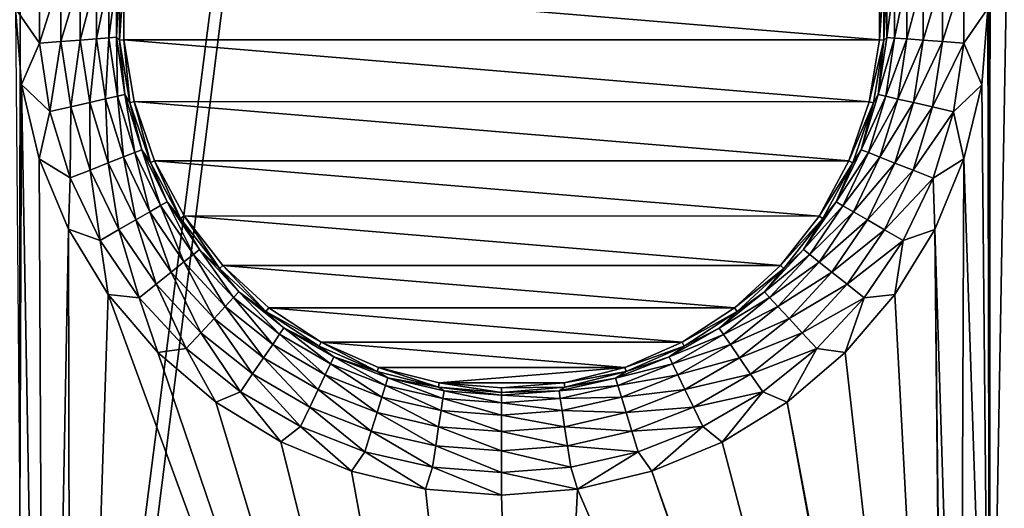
# Model space of a CAD drawing. Header units: metres. Extents: x -205 to 205, y -104 to 104.
# Tile 269 of 656: x -111 to -101, y -30 to -25. Entities that reach past the tile are written whole.
import ezdxf

# ---------------------------------------------------------------- set-up
doc = ezdxf.new("R2010")
doc.units = ezdxf.units.M
doc.layers.add('solid_01_2-CONSUMER_EHM_BOX_SW0001', color=7, linetype='CONTINUOUS')

msp = doc.modelspace()

# ---------------------------------------------------------------- linework, layer by layer
at = {"layer": 'solid_01_2-CONSUMER_EHM_BOX_SW0001'}
for points in [[(-200.010849, -74.958488), (-200.010773, 75.041512), (-0.010778, 75.04142)], [(-0.010849, -74.95858), (-200.010849, -74.958488), (-0.010778, 75.04142)], [(-100.443649, 40.640213, 63.099998), (-100.455429, -40.555729, 63.099998), (-110.711159, -40.55426, 63.099998)], [(-100.443649, 40.640213, 63.099998), (-110.711159, -40.55426, 63.099998), (-110.710999, -39.454594, 63.099998)], [(-100.443649, 40.640213, 63.099998), (-110.710999, -39.454594, 63.099998), (-110.699692, 39.542015, 63.099998)], [(-112.003082, 39.542202, 63.099998), (-110.699692, 39.542015, 63.099998), (-112.014389, -39.454407, 63.099998)], [(-110.710999, -39.454594, 63.099998), (-112.014389, -39.454407, 63.099998), (-110.699692, 39.542015, 63.099998)], [(-173.512405, -37.4473, 108.5), (-88.501671, 37.540531, 108.5), (-173.501678, 37.5527, 108.5)], [(-173.512405, -37.4473, 108.5), (-88.512413, -37.459469, 108.5), (-88.501671, 37.540531, 108.5)], [(-101.262154, 25.042171, 6), (-101.250664, -33.94685, 6), (-101.236252, 34.019035, 6)], [(-101.250664, -33.94685, 6), (-101.009949, -20.257677, 6), (-101.236252, 34.019035, 6)], [(-101.262154, 25.042171, 6), (-101.26931, -24.957829, 6), (-101.250664, -33.94685, 6)], [(-101.250664, -33.94685, 6), (-100.822754, -33.01004, 6), (-101.009949, -20.257677, 6)], [(-110.519119, -25.294178, 6.024549), (-110.51902, -24.618454, 6.024549), (-110.75193, -24.956097, 6)], [(-110.308998, -24.634224, 6.097567), (-110.51902, -24.618454, 6.024549), (-110.519119, -25.294178, 6.024549)], [(-110.308998, -24.634224, 6.097567), (-110.519119, -25.294178, 6.024549), (-110.30909, -25.278469, 6.097567)], [(-110.308998, -24.634224, 6.097567), (-110.30909, -25.278469, 6.097567), (-110.120323, -24.64839, 6.215427)], [(-110.30909, -25.278469, 6.097567), (-110.120415, -25.264357, 6.215427), (-110.120323, -24.64839, 6.215427)], [(-110.120323, -24.64839, 6.215427), (-110.120415, -25.264357, 6.215427), (-109.962372, -24.66025, 6.372272)], [(-110.120415, -25.264357, 6.215427), (-109.962463, -25.252542, 6.372272), (-109.962372, -24.66025, 6.372272)], [(-109.962372, -24.66025, 6.372272), (-109.962463, -25.252542, 6.372272), (-109.842995, -24.669214, 6.560308)], [(-109.962463, -25.252542, 6.372272), (-109.843079, -25.243612, 6.560308), (-109.842995, -24.669214, 6.560308)], [(-109.842995, -24.669214, 6.560308), (-109.843079, -25.243612, 6.560308), (-109.76812, -24.674835, 6.770193)], [(-109.843079, -25.243612, 6.560308), (-109.768196, -25.238012, 6.770193), (-109.76812, -24.674835, 6.770193)], [(-109.768196, -25.238012, 6.770193), (-109.739235, -25.265375, 6.991273), (-109.739143, -24.647459, 6.991273)], [(-109.76812, -24.674835, 6.770193), (-109.768196, -25.238012, 6.770193), (-109.739143, -24.647459, 6.991273)], [(-109.69561, -24.651382, 12), (-109.739143, -24.647459, 6.991273), (-109.739235, -25.265375, 6.991273)], [(-109.695686, -25.261631, 12), (-109.69561, -24.651382, 12), (-109.739235, -25.265375, 6.991273)], [(-102.32563, -25.262541, 12), (-109.69561, -24.651382, 12), (-109.695686, -25.261631, 12)], [(-102.325554, -24.652292, 12), (-109.69561, -24.651382, 12), (-102.32563, -25.262541, 12)], [(-102.32563, -25.262541, 12), (-102.282097, -25.266464, 6.991273), (-102.282005, -24.64855, 6.991273)], [(-102.325554, -24.652292, 12), (-102.32563, -25.262541, 12), (-102.282005, -24.64855, 6.991273)], [(-102.253044, -24.675911, 6.770193), (-102.282005, -24.64855, 6.991273), (-102.282097, -25.266464, 6.991273)], [(-102.25312, -25.239088, 6.770193), (-102.253044, -24.675911, 6.770193), (-102.282097, -25.266464, 6.991273)], [(-102.178162, -24.670311, 6.560308), (-102.253044, -24.675911, 6.770193), (-102.25312, -25.239088, 6.770193)], [(-102.178246, -25.244711, 6.560308), (-102.178162, -24.670311, 6.560308), (-102.25312, -25.239088, 6.770193)], [(-102.058777, -24.661381, 6.372272), (-102.178162, -24.670311, 6.560308), (-102.178246, -25.244711, 6.560308)], [(-102.058861, -25.253674, 6.372272), (-102.058777, -24.661381, 6.372272), (-102.178246, -25.244711, 6.560308)], [(-101.900826, -24.649567, 6.215427), (-102.058777, -24.661381, 6.372272), (-102.058861, -25.253674, 6.372272)], [(-101.900909, -25.265533, 6.215427), (-101.900826, -24.649567, 6.215427), (-102.058861, -25.253674, 6.372272)], [(-101.712143, -24.635454, 6.097567), (-101.900826, -24.649567, 6.215427), (-101.900909, -25.265533, 6.215427)], [(-101.712234, -25.279699, 6.097567), (-101.712143, -24.635454, 6.097567), (-101.900909, -25.265533, 6.215427)], [(-101.712234, -25.279699, 6.097567), (-101.502213, -25.295469, 6.024549), (-101.502121, -24.619745, 6.024549)], [(-101.712234, -25.279699, 6.097567), (-101.502121, -24.619745, 6.024549), (-101.712143, -24.635454, 6.097567)], [(-101.502121, -24.619745, 6.024549), (-101.502213, -25.295469, 6.024549), (-101.26931, -24.957829, 6)], [(-110.693687, -25.697838, 6), (-110.75193, -24.956097, 6), (-110.711334, -29.956289, 6)], [(-110.519119, -25.294178, 6.024549), (-110.75193, -24.956097, 6), (-110.693687, -25.697838, 6)], [(-101.502213, -25.295469, 6.024549), (-101.327827, -25.699549, 6), (-101.26931, -24.957829, 6)], [(-101.26931, -24.957829, 6), (-101.327827, -25.699549, 6), (-101.250664, -33.94685, 6)], [(-110.120415, -25.264357, 6.215427), (-110.028694, -25.873457, 6.215427), (-109.962463, -25.252542, 6.372272)], [(-110.028694, -25.873457, 6.215427), (-109.874268, -25.838232, 6.372272), (-109.962463, -25.252542, 6.372272)], [(-109.962463, -25.252542, 6.372272), (-109.874268, -25.838232, 6.372272), (-109.843079, -25.243612, 6.560308)], [(-109.874268, -25.838232, 6.372272), (-109.757545, -25.811609, 6.560308), (-109.843079, -25.243612, 6.560308)], [(-109.843079, -25.243612, 6.560308), (-109.757545, -25.811609, 6.560308), (-109.768196, -25.238012, 6.770193)], [(-109.768196, -25.238012, 6.770193), (-109.684341, -25.794912, 6.770193), (-109.739235, -25.265375, 6.991273)], [(-109.757545, -25.811609, 6.560308), (-109.684341, -25.794912, 6.770193), (-109.768196, -25.238012, 6.770193)], [(-102.337135, -25.795963, 6.770193), (-102.25312, -25.239088, 6.770193), (-102.282097, -25.266464, 6.991273)], [(-102.178246, -25.244711, 6.560308), (-102.25312, -25.239088, 6.770193), (-102.337135, -25.795963, 6.770193)], [(-102.263939, -25.812683, 6.560308), (-102.178246, -25.244711, 6.560308), (-102.337135, -25.795963, 6.770193)], [(-102.058861, -25.253674, 6.372272), (-102.178246, -25.244711, 6.560308), (-102.263939, -25.812683, 6.560308)], [(-102.147224, -25.839338, 6.372272), (-102.058861, -25.253674, 6.372272), (-102.263939, -25.812683, 6.560308)], [(-101.900909, -25.265533, 6.215427), (-102.058861, -25.253674, 6.372272), (-102.147224, -25.839338, 6.372272)], [(-110.418503, -25.962368, 6.024549), (-110.519119, -25.294178, 6.024549), (-110.693687, -25.697838, 6)], [(-110.30909, -25.278469, 6.097567), (-110.519119, -25.294178, 6.024549), (-110.418503, -25.962368, 6.024549)], [(-110.30909, -25.278469, 6.097567), (-110.418503, -25.962368, 6.024549), (-110.213165, -25.915533, 6.097567)], [(-110.30909, -25.278469, 6.097567), (-110.213165, -25.915533, 6.097567), (-110.120415, -25.264357, 6.215427)], [(-110.213165, -25.915533, 6.097567), (-110.028694, -25.873457, 6.215427), (-110.120415, -25.264357, 6.215427)], [(-109.695686, -25.261631, 12), (-109.739235, -25.265375, 6.991273), (-109.637619, -25.874876, 6.991273)], [(-109.684341, -25.794912, 6.770193), (-109.637619, -25.874876, 6.991273), (-109.739235, -25.265375, 6.991273)], [(-109.595192, -25.864357, 12), (-109.695686, -25.261631, 12), (-109.637619, -25.874876, 6.991273)], [(-102.426247, -25.865154, 12), (-109.695686, -25.261631, 12), (-109.595192, -25.864357, 12)], [(-102.32563, -25.262541, 12), (-109.695686, -25.261631, 12), (-102.426247, -25.865154, 12)], [(-102.32563, -25.262541, 12), (-102.426247, -25.865154, 12), (-102.282097, -25.266464, 6.991273)], [(-102.426247, -25.865154, 12), (-102.383888, -25.875937, 6.991273), (-102.282097, -25.266464, 6.991273)], [(-102.337135, -25.795963, 6.770193), (-102.282097, -25.266464, 6.991273), (-102.383888, -25.875937, 6.991273)], [(-101.992805, -25.874607, 6.215427), (-101.900909, -25.265533, 6.215427), (-102.147224, -25.839338, 6.372272)], [(-101.712234, -25.279699, 6.097567), (-101.900909, -25.265533, 6.215427), (-101.992805, -25.874607, 6.215427)], [(-101.80835, -25.916735, 6.097567), (-101.712234, -25.279699, 6.097567), (-101.992805, -25.874607, 6.215427)], [(-101.80835, -25.916735, 6.097567), (-101.502213, -25.295469, 6.024549), (-101.712234, -25.279699, 6.097567)], [(-101.80835, -25.916735, 6.097567), (-101.60302, -25.963631, 6.024549), (-101.502213, -25.295469, 6.024549)], [(-101.502213, -25.295469, 6.024549), (-101.60302, -25.963631, 6.024549), (-101.327827, -25.699549, 6)], [(-110.693687, -25.697838, 6), (-110.711334, -29.956289, 6), (-110.459534, -38.956326, 6)], [(-110.520119, -26.421335, 6), (-110.693687, -25.697838, 6), (-110.459534, -38.956326, 6)], [(-110.418503, -25.962368, 6.024549), (-110.693687, -25.697838, 6), (-110.520119, -26.421335, 6)], [(-101.60302, -25.963631, 6.024549), (-101.501656, -26.422983, 6), (-101.327827, -25.699549, 6)], [(-101.327827, -25.699549, 6), (-101.501656, -26.422983, 6), (-101.250664, -33.94685, 6)], [(-109.874268, -25.838232, 6.372272), (-109.699768, -26.404236, 6.372272), (-109.757545, -25.811609, 6.560308)], [(-109.757545, -25.811609, 6.560308), (-109.588318, -26.360514, 6.560308), (-109.684341, -25.794912, 6.770193)], [(-109.699768, -26.404236, 6.372272), (-109.588318, -26.360514, 6.560308), (-109.757545, -25.811609, 6.560308)], [(-109.684341, -25.794912, 6.770193), (-109.518417, -26.333092, 6.770193), (-109.637619, -25.874876, 6.991273)], [(-109.588318, -26.360514, 6.560308), (-109.518417, -26.333092, 6.770193), (-109.684341, -25.794912, 6.770193)], [(-102.503212, -26.334097, 6.770193), (-102.337135, -25.795963, 6.770193), (-102.383888, -25.875937, 6.991273)], [(-102.263939, -25.812683, 6.560308), (-102.337135, -25.795963, 6.770193), (-102.503212, -26.334097, 6.770193)], [(-102.433319, -26.36154, 6.560308), (-102.263939, -25.812683, 6.560308), (-102.503212, -26.334097, 6.770193)], [(-102.147224, -25.839338, 6.372272), (-102.263939, -25.812683, 6.560308), (-102.433319, -26.36154, 6.560308)], [(-110.213165, -25.915533, 6.097567), (-110.418503, -25.962368, 6.024549), (-110.219421, -26.608101, 6.024549)], [(-110.213165, -25.915533, 6.097567), (-110.219421, -26.608101, 6.024549), (-110.023361, -26.531183, 6.097567)], [(-110.213165, -25.915533, 6.097567), (-110.023361, -26.531183, 6.097567), (-110.028694, -25.873457, 6.215427)], [(-110.028694, -25.873457, 6.215427), (-109.847221, -26.462084, 6.215427), (-109.874268, -25.838232, 6.372272)], [(-110.023361, -26.531183, 6.097567), (-109.847221, -26.462084, 6.215427), (-110.028694, -25.873457, 6.215427)], [(-109.847221, -26.462084, 6.215427), (-109.699768, -26.404236, 6.372272), (-109.874268, -25.838232, 6.372272)], [(-109.595192, -25.864357, 12), (-109.637619, -25.874876, 6.991273), (-109.437065, -26.459341, 6.991273)], [(-109.518417, -26.333092, 6.770193), (-109.437065, -26.459341, 6.991273), (-109.637619, -25.874876, 6.991273)], [(-109.396973, -26.441931, 12), (-109.595192, -25.864357, 12), (-109.437065, -26.459341, 6.991273)], [(-102.624634, -26.442778, 12), (-109.595192, -25.864357, 12), (-109.396973, -26.441931, 12)], [(-102.426247, -25.865154, 12), (-109.595192, -25.864357, 12), (-102.624634, -26.442778, 12)], [(-102.426247, -25.865154, 12), (-102.624634, -26.442778, 12), (-102.383888, -25.875937, 6.991273)], [(-102.624634, -26.442778, 12), (-102.58461, -26.460342, 6.991273), (-102.383888, -25.875937, 6.991273)], [(-102.503212, -26.334097, 6.770193), (-102.383888, -25.875937, 6.991273), (-102.58461, -26.460342, 6.991273)], [(-102.321884, -26.405293, 6.372272), (-102.147224, -25.839338, 6.372272), (-102.433319, -26.36154, 6.560308)], [(-101.992805, -25.874607, 6.215427), (-102.147224, -25.839338, 6.372272), (-102.321884, -26.405293, 6.372272)], [(-102.174446, -26.463182, 6.215427), (-101.992805, -25.874607, 6.215427), (-102.321884, -26.405293, 6.372272)], [(-101.80835, -25.916735, 6.097567), (-101.992805, -25.874607, 6.215427), (-102.174446, -26.463182, 6.215427)], [(-101.998329, -26.532331, 6.097567), (-101.80835, -25.916735, 6.097567), (-102.174446, -26.463182, 6.215427)], [(-101.998329, -26.532331, 6.097567), (-101.60302, -25.963631, 6.024549), (-101.80835, -25.916735, 6.097567)], [(-110.219421, -26.608101, 6.024549), (-110.418503, -25.962368, 6.024549), (-110.520119, -26.421335, 6)], [(-101.998329, -26.532331, 6.097567), (-101.802292, -26.609306, 6.024549), (-101.60302, -25.963631, 6.024549)], [(-101.60302, -25.963631, 6.024549), (-101.802292, -26.609306, 6.024549), (-101.501656, -26.422983, 6)], [(-109.847221, -26.462084, 6.215427), (-109.58004, -27.017088, 6.215427), (-109.699768, -26.404236, 6.372272)], [(-109.699768, -26.404236, 6.372272), (-109.442856, -26.93791, 6.372272), (-109.588318, -26.360514, 6.560308)], [(-109.58004, -27.017088, 6.215427), (-109.442856, -26.93791, 6.372272), (-109.699768, -26.404236, 6.372272)], [(-109.588318, -26.360514, 6.560308), (-109.339172, -26.878067, 6.560308), (-109.518417, -26.333092, 6.770193)], [(-109.442856, -26.93791, 6.372272), (-109.339172, -26.878067, 6.560308), (-109.588318, -26.360514, 6.560308)], [(-109.518417, -26.333092, 6.770193), (-109.274139, -26.840532, 6.770193), (-109.437065, -26.459341, 6.991273)], [(-109.339172, -26.878067, 6.560308), (-109.274139, -26.840532, 6.770193), (-109.518417, -26.333092, 6.770193)], [(-102.747643, -26.841467, 6.770193), (-102.503212, -26.334097, 6.770193), (-102.58461, -26.460342, 6.991273)], [(-102.433319, -26.36154, 6.560308), (-102.503212, -26.334097, 6.770193), (-102.747643, -26.841467, 6.770193)], [(-102.682617, -26.879019, 6.560308), (-102.433319, -26.36154, 6.560308), (-102.747643, -26.841467, 6.770193)], [(-102.321884, -26.405293, 6.372272), (-102.433319, -26.36154, 6.560308), (-102.682617, -26.879019, 6.560308)], [(-102.578949, -26.938892, 6.372272), (-102.321884, -26.405293, 6.372272), (-102.682617, -26.879019, 6.560308)], [(-102.174446, -26.463182, 6.215427), (-102.321884, -26.405293, 6.372272), (-102.578949, -26.938892, 6.372272)], [(-110.235512, -27.108772, 6), (-110.520119, -26.421335, 6), (-110.459534, -38.956326, 6)], [(-110.219421, -26.608101, 6.024549), (-110.520119, -26.421335, 6), (-110.235512, -27.108772, 6)], [(-110.023361, -26.531183, 6.097567), (-109.743912, -27.111668, 6.097567), (-109.847221, -26.462084, 6.215427)], [(-109.743912, -27.111668, 6.097567), (-109.58004, -27.017088, 6.215427), (-109.847221, -26.462084, 6.215427)], [(-109.396973, -26.441931, 12), (-109.437065, -26.459341, 6.991273), (-109.143051, -27.002825, 6.991273)], [(-109.274139, -26.840532, 6.770193), (-109.143051, -27.002825, 6.991273), (-109.437065, -26.459341, 6.991273)], [(-109.106575, -26.978741, 12), (-109.396973, -26.441931, 12), (-109.143051, -27.002825, 6.991273)], [(-102.915154, -26.979486, 12), (-109.396973, -26.441931, 12), (-109.106575, -26.978741, 12)], [(-102.624634, -26.442778, 12), (-109.396973, -26.441931, 12), (-102.915154, -26.979486, 12)], [(-102.624634, -26.442778, 12), (-102.915154, -26.979486, 12), (-102.58461, -26.460342, 6.991273)], [(-102.915154, -26.979486, 12), (-102.878784, -27.00374, 6.991273), (-102.58461, -26.460342, 6.991273)], [(-102.747643, -26.841467, 6.770193), (-102.58461, -26.460342, 6.991273), (-102.878784, -27.00374, 6.991273)], [(-102.441788, -27.01811, 6.215427), (-102.174446, -26.463182, 6.215427), (-102.578949, -26.938892, 6.372272)], [(-101.998329, -26.532331, 6.097567), (-102.174446, -26.463182, 6.215427), (-102.441788, -27.01811, 6.215427)], [(-101.802292, -26.609306, 6.024549), (-101.786514, -27.110315, 6), (-101.501656, -26.422983, 6)], [(-101.501656, -26.422983, 6), (-101.786514, -27.110315, 6), (-101.539848, -34.932796, 6)], [(-101.501656, -26.422983, 6), (-101.539848, -34.932796, 6), (-101.250664, -33.94685, 6)], [(-110.023361, -26.531183, 6.097567), (-110.219421, -26.608101, 6.024549), (-109.926323, -27.216948, 6.024549)], [(-110.023361, -26.531183, 6.097567), (-109.926323, -27.216948, 6.024549), (-109.743912, -27.111668, 6.097567)], [(-102.277939, -27.112736, 6.097567), (-101.998329, -26.532331, 6.097567), (-102.441788, -27.01811, 6.215427)], [(-102.277939, -27.112736, 6.097567), (-101.802292, -26.609306, 6.024549), (-101.998329, -26.532331, 6.097567)], [(-109.926323, -27.216948, 6.024549), (-110.219421, -26.608101, 6.024549), (-110.235512, -27.108772, 6)], [(-102.277939, -27.112736, 6.097567), (-102.095558, -27.218069, 6.024549), (-101.802292, -26.609306, 6.024549)], [(-101.802292, -26.609306, 6.024549), (-102.095558, -27.218069, 6.024549), (-101.786514, -27.110315, 6)], [(-109.442856, -26.93791, 6.372272), (-109.109276, -27.427332, 6.372272), (-109.339172, -26.878067, 6.560308)], [(-109.339172, -26.878067, 6.560308), (-109.015671, -27.352705, 6.560308), (-109.274139, -26.840532, 6.770193)], [(-109.109276, -27.427332, 6.372272), (-109.015671, -27.352705, 6.560308), (-109.339172, -26.878067, 6.560308)], [(-109.274139, -26.840532, 6.770193), (-108.956955, -27.305897, 6.770193), (-109.143051, -27.002825, 6.991273)], [(-109.015671, -27.352705, 6.560308), (-108.956955, -27.305897, 6.770193), (-109.274139, -26.840532, 6.770193)], [(-103.064957, -27.30674, 6.770193), (-102.747643, -26.841467, 6.770193), (-102.878784, -27.00374, 6.991273)], [(-102.682617, -26.879019, 6.560308), (-102.747643, -26.841467, 6.770193), (-103.064957, -27.30674, 6.770193)], [(-103.006256, -27.353565, 6.560308), (-102.682617, -26.879019, 6.560308), (-103.064957, -27.30674, 6.770193)], [(-102.578949, -26.938892, 6.372272), (-102.682617, -26.879019, 6.560308), (-103.006256, -27.353565, 6.560308)], [(-109.58004, -27.017088, 6.215427), (-109.233131, -27.526073, 6.215427), (-109.442856, -26.93791, 6.372272)], [(-109.233131, -27.526073, 6.215427), (-109.109276, -27.427332, 6.372272), (-109.442856, -26.93791, 6.372272)], [(-109.106575, -26.978741, 12), (-109.143051, -27.002825, 6.991273), (-108.763596, -27.490503, 6.991273)], [(-108.731255, -27.461096, 12), (-109.106575, -26.978741, 12), (-108.763596, -27.490503, 6.991273)], [(-103.290604, -27.461761, 12), (-109.106575, -26.978741, 12), (-108.731255, -27.461096, 12)], [(-102.915154, -26.979486, 12), (-109.106575, -26.978741, 12), (-103.290604, -27.461761, 12)], [(-102.915154, -26.979486, 12), (-103.290604, -27.461761, 12), (-102.878784, -27.00374, 6.991273)], [(-102.912674, -27.428221, 6.372272), (-102.578949, -26.938892, 6.372272), (-103.006256, -27.353565, 6.560308)], [(-102.441788, -27.01811, 6.215427), (-102.578949, -26.938892, 6.372272), (-102.912674, -27.428221, 6.372272)], [(-109.743912, -27.111668, 6.097567), (-109.381073, -27.64402, 6.097567), (-109.58004, -27.017088, 6.215427)], [(-109.381073, -27.64402, 6.097567), (-109.233131, -27.526073, 6.215427), (-109.58004, -27.017088, 6.215427)], [(-108.956955, -27.305897, 6.770193), (-108.763596, -27.490503, 6.991273), (-109.143051, -27.002825, 6.991273)], [(-103.290604, -27.461761, 12), (-103.258385, -27.491306, 6.991273), (-102.878784, -27.00374, 6.991273)], [(-103.064957, -27.30674, 6.770193), (-102.878784, -27.00374, 6.991273), (-103.258385, -27.491306, 6.991273)], [(-102.788849, -27.526997, 6.215427), (-102.441788, -27.01811, 6.215427), (-102.912674, -27.428221, 6.372272)], [(-102.277939, -27.112736, 6.097567), (-102.441788, -27.01811, 6.215427), (-102.788849, -27.526997, 6.215427)], [(-110.235512, -27.108772, 6), (-110.459534, -38.956326, 6), (-110.212624, -38.961571, 6)], [(-109.846863, -27.743217, 6), (-110.235512, -27.108772, 6), (-110.212624, -38.961571, 6)], [(-109.926323, -27.216948, 6.024549), (-110.235512, -27.108772, 6), (-109.846863, -27.743217, 6)], [(-109.743912, -27.111668, 6.097567), (-109.926323, -27.216948, 6.024549), (-109.545753, -27.775312, 6.024549)], [(-109.743912, -27.111668, 6.097567), (-109.545753, -27.775312, 6.024549), (-109.381073, -27.64402, 6.097567)], [(-102.640938, -27.644985, 6.097567), (-102.277939, -27.112736, 6.097567), (-102.788849, -27.526997, 6.215427)], [(-102.640938, -27.644985, 6.097567), (-102.095558, -27.218069, 6.024549), (-102.277939, -27.112736, 6.097567)], [(-101.786514, -27.110315, 6), (-102.175392, -27.744619, 6), (-101.684654, -36.979805, 6)], [(-102.095558, -27.218069, 6.024549), (-102.175392, -27.744619, 6), (-101.786514, -27.110315, 6)], [(-101.786514, -27.110315, 6), (-101.685555, -35.94989, 6), (-101.539848, -34.932796, 6)], [(-101.786514, -27.110315, 6), (-101.684654, -36.979805, 6), (-101.685555, -35.94989, 6)], [(-109.545753, -27.775312, 6.024549), (-109.926323, -27.216948, 6.024549), (-109.846863, -27.743217, 6)], [(-102.640938, -27.644985, 6.097567), (-102.476288, -27.776323, 6.024549), (-102.095558, -27.218069, 6.024549)], [(-102.095558, -27.218069, 6.024549), (-102.476288, -27.776323, 6.024549), (-102.175392, -27.744619, 6)], [(-109.109276, -27.427332, 6.372272), (-108.706474, -27.861572, 6.372272), (-109.015671, -27.352705, 6.560308)], [(-109.015671, -27.352705, 6.560308), (-108.625038, -27.773825, 6.560308), (-108.956955, -27.305897, 6.770193)], [(-108.706474, -27.861572, 6.372272), (-108.625038, -27.773825, 6.560308), (-109.015671, -27.352705, 6.560308)], [(-108.956955, -27.305897, 6.770193), (-108.573959, -27.71879, 6.770193), (-108.763596, -27.490503, 6.991273)], [(-108.625038, -27.773825, 6.560308), (-108.573959, -27.71879, 6.770193), (-108.956955, -27.305897, 6.770193)], [(-103.448074, -27.719522, 6.770193), (-103.064957, -27.30674, 6.770193), (-103.258385, -27.491306, 6.991273)], [(-103.006256, -27.353565, 6.560308), (-103.064957, -27.30674, 6.770193), (-103.448074, -27.719522, 6.770193)], [(-103.397011, -27.774574, 6.560308), (-103.006256, -27.353565, 6.560308), (-103.448074, -27.719522, 6.770193)], [(-102.912674, -27.428221, 6.372272), (-103.006256, -27.353565, 6.560308), (-103.397011, -27.774574, 6.560308)], [(-109.233131, -27.526073, 6.215427), (-108.814232, -27.977669, 6.215427), (-109.109276, -27.427332, 6.372272)], [(-108.814232, -27.977669, 6.215427), (-108.706474, -27.861572, 6.372272), (-109.109276, -27.427332, 6.372272)], [(-108.731255, -27.461096, 12), (-108.763596, -27.490503, 6.991273), (-108.309044, -27.909073, 6.991273)], [(-108.282211, -27.874565, 12), (-108.731255, -27.461096, 12), (-108.309044, -27.909073, 6.991273)], [(-103.739799, -27.875168, 12), (-108.731255, -27.461096, 12), (-108.282211, -27.874565, 12)], [(-103.290604, -27.461761, 12), (-108.731255, -27.461096, 12), (-103.739799, -27.875168, 12)], [(-103.290604, -27.461761, 12), (-103.739799, -27.875168, 12), (-103.258385, -27.491306, 6.991273)], [(-103.31559, -27.862343, 6.372272), (-102.912674, -27.428221, 6.372272), (-103.397011, -27.774574, 6.560308)], [(-102.788849, -27.526997, 6.215427), (-102.912674, -27.428221, 6.372272), (-103.31559, -27.862343, 6.372272)], [(-109.381073, -27.64402, 6.097567), (-108.94294, -28.116348, 6.097567), (-109.233131, -27.526073, 6.215427)], [(-108.94294, -28.116348, 6.097567), (-108.814232, -27.977669, 6.215427), (-109.233131, -27.526073, 6.215427)], [(-108.573959, -27.71879, 6.770193), (-108.309044, -27.909073, 6.991273), (-108.763596, -27.490503, 6.991273)], [(-103.739799, -27.875168, 12), (-103.713058, -27.909744, 6.991273), (-103.258385, -27.491306, 6.991273)], [(-103.448074, -27.719522, 6.770193), (-103.258385, -27.491306, 6.991273), (-103.713058, -27.909744, 6.991273)], [(-103.20787, -27.978472, 6.215427), (-102.788849, -27.526997, 6.215427), (-103.31559, -27.862343, 6.372272)], [(-102.640938, -27.644985, 6.097567), (-102.788849, -27.526997, 6.215427), (-103.20787, -27.978472, 6.215427)], [(-109.381073, -27.64402, 6.097567), (-109.545753, -27.775312, 6.024549), (-109.08622, -28.270718, 6.024549)], [(-109.381073, -27.64402, 6.097567), (-109.08622, -28.270718, 6.024549), (-108.94294, -28.116348, 6.097567)], [(-103.079201, -28.117188, 6.097567), (-102.640938, -27.644985, 6.097567), (-103.20787, -27.978472, 6.215427)], [(-103.079201, -28.117188, 6.097567), (-102.476288, -27.776323, 6.024549), (-102.640938, -27.644985, 6.097567)], [(-109.846863, -27.743217, 6), (-110.212624, -38.961571, 6), (-105.732079, -38.967747, 6)], [(-109.363754, -28.309052, 6), (-109.846863, -27.743217, 6), (-105.732079, -38.967747, 6)], [(-109.545753, -27.775312, 6.024549), (-109.846863, -27.743217, 6), (-109.363754, -28.309052, 6)], [(-108.625038, -27.773825, 6.560308), (-108.176003, -28.132021, 6.560308), (-108.573959, -27.71879, 6.770193)], [(-108.573959, -27.71879, 6.770193), (-108.133698, -28.069988, 6.770193), (-108.309044, -27.909073, 6.991273)], [(-108.176003, -28.132021, 6.560308), (-108.133698, -28.069988, 6.770193), (-108.573959, -27.71879, 6.770193)], [(-103.888435, -28.070595, 6.770193), (-103.448074, -27.719522, 6.770193), (-103.713058, -27.909744, 6.991273)], [(-103.397011, -27.774574, 6.560308), (-103.448074, -27.719522, 6.770193), (-103.888435, -28.070595, 6.770193)], [(-102.175392, -27.744619, 6), (-102.658714, -28.310276, 6), (-101.684654, -36.979805, 6)], [(-102.476288, -27.776323, 6.024549), (-102.658714, -28.310276, 6), (-102.175392, -27.744619, 6)], [(-109.08622, -28.270718, 6.024549), (-109.545753, -27.775312, 6.024549), (-109.363754, -28.309052, 6)], [(-108.706474, -27.861572, 6.372272), (-108.243454, -28.230927, 6.372272), (-108.625038, -27.773825, 6.560308)], [(-108.243454, -28.230927, 6.372272), (-108.176003, -28.132021, 6.560308), (-108.625038, -27.773825, 6.560308)], [(-103.846146, -28.132641, 6.560308), (-103.397011, -27.774574, 6.560308), (-103.888435, -28.070595, 6.770193)], [(-103.31559, -27.862343, 6.372272), (-103.397011, -27.774574, 6.560308), (-103.846146, -28.132641, 6.560308)], [(-103.079201, -28.117188, 6.097567), (-102.935966, -28.271599, 6.024549), (-102.476288, -27.776323, 6.024549)], [(-102.476288, -27.776323, 6.024549), (-102.935966, -28.271599, 6.024549), (-102.658714, -28.310276, 6)], [(-108.814232, -27.977669, 6.215427), (-108.332703, -28.361786, 6.215427), (-108.706474, -27.861572, 6.372272)], [(-108.332703, -28.361786, 6.215427), (-108.243454, -28.230927, 6.372272), (-108.706474, -27.861572, 6.372272)], [(-107.771172, -28.208576, 12), (-108.282211, -27.874565, 12), (-108.309044, -27.909073, 6.991273)], [(-108.133698, -28.069988, 6.770193), (-107.791794, -28.247116, 6.991273), (-108.309044, -27.909073, 6.991273)], [(-107.771172, -28.208576, 12), (-108.309044, -27.909073, 6.991273), (-107.791794, -28.247116, 6.991273)], [(-104.250923, -28.209038, 12), (-108.282211, -27.874565, 12), (-107.771172, -28.208576, 12)], [(-103.739799, -27.875168, 12), (-108.282211, -27.874565, 12), (-104.250923, -28.209038, 12)], [(-103.739799, -27.875168, 12), (-104.250923, -28.209038, 12), (-103.713058, -27.909744, 6.991273)], [(-104.250923, -28.209038, 12), (-104.230408, -28.247637, 6.991273), (-103.713058, -27.909744, 6.991273)], [(-103.888435, -28.070595, 6.770193), (-103.713058, -27.909744, 6.991273), (-104.230408, -28.247637, 6.991273)], [(-103.778717, -28.231565, 6.372272), (-103.31559, -27.862343, 6.372272), (-103.846146, -28.132641, 6.560308)], [(-103.20787, -27.978472, 6.215427), (-103.31559, -27.862343, 6.372272), (-103.778717, -28.231565, 6.372272)], [(-108.94294, -28.116348, 6.097567), (-108.439308, -28.518101, 6.097567), (-108.814232, -27.977669, 6.215427)], [(-108.439308, -28.518101, 6.097567), (-108.332703, -28.361786, 6.215427), (-108.814232, -27.977669, 6.215427)], [(-103.689514, -28.362452, 6.215427), (-103.20787, -27.978472, 6.215427), (-103.778717, -28.231565, 6.372272)], [(-103.079201, -28.117188, 6.097567), (-103.20787, -27.978472, 6.215427), (-103.689514, -28.362452, 6.215427)], [(-108.94294, -28.116348, 6.097567), (-109.08622, -28.270718, 6.024549), (-108.557976, -28.692101, 6.024549)], [(-108.94294, -28.116348, 6.097567), (-108.557976, -28.692101, 6.024549), (-108.439308, -28.518101, 6.097567)], [(-108.243454, -28.230927, 6.372272), (-107.73056, -28.527145, 6.372272), (-108.176003, -28.132021, 6.560308)], [(-108.176003, -28.132021, 6.560308), (-107.678604, -28.419292, 6.560308), (-108.133698, -28.069988, 6.770193)], [(-107.73056, -28.527145, 6.372272), (-107.678604, -28.419292, 6.560308), (-108.176003, -28.132021, 6.560308)], [(-108.133698, -28.069988, 6.770193), (-107.646011, -28.351646, 6.770193), (-107.791794, -28.247116, 6.991273)], [(-107.678604, -28.419292, 6.560308), (-107.646011, -28.351646, 6.770193), (-108.133698, -28.069988, 6.770193)], [(-104.376198, -28.352114, 6.770193), (-103.888435, -28.070595, 6.770193), (-104.230408, -28.247637, 6.991273)], [(-103.846146, -28.132641, 6.560308), (-103.888435, -28.070595, 6.770193), (-104.376198, -28.352114, 6.770193)], [(-104.343628, -28.419771, 6.560308), (-103.846146, -28.132641, 6.560308), (-104.376198, -28.352114, 6.770193)], [(-103.778717, -28.231565, 6.372272), (-103.846146, -28.132641, 6.560308), (-104.343628, -28.419771, 6.560308)], [(-103.582947, -28.518795, 6.097567), (-103.079201, -28.117188, 6.097567), (-103.689514, -28.362452, 6.215427)], [(-103.582947, -28.518795, 6.097567), (-102.935966, -28.271599, 6.024549), (-103.079201, -28.117188, 6.097567)], [(-108.332703, -28.361786, 6.215427), (-107.799309, -28.669846, 6.215427), (-108.243454, -28.230927, 6.372272)], [(-107.799309, -28.669846, 6.215427), (-107.73056, -28.527145, 6.372272), (-108.243454, -28.230927, 6.372272)], [(-107.771172, -28.208576, 12), (-107.791794, -28.247116, 6.991273), (-107.22596, -28.495415, 6.991273)], [(-107.21151, -28.454161, 12), (-107.771172, -28.208576, 12), (-107.22596, -28.495415, 6.991273)], [(-104.810707, -28.454496, 12), (-107.771172, -28.208576, 12), (-107.21151, -28.454161, 12)], [(-104.250923, -28.209038, 12), (-107.771172, -28.208576, 12), (-104.810707, -28.454496, 12)], [(-104.250923, -28.209038, 12), (-104.810707, -28.454496, 12), (-104.230408, -28.247637, 6.991273)], [(-104.291702, -28.527637, 6.372272), (-103.778717, -28.231565, 6.372272), (-104.343628, -28.419771, 6.560308)], [(-103.689514, -28.362452, 6.215427), (-103.778717, -28.231565, 6.372272), (-104.291702, -28.527637, 6.372272)], [(-109.08622, -28.270718, 6.024549), (-109.363754, -28.309052, 6), (-108.798073, -28.792341, 6)], [(-108.798073, -28.792341, 6), (-109.363754, -28.309052, 6), (-105.732079, -38.967747, 6)], [(-108.557976, -28.692101, 6.024549), (-109.08622, -28.270718, 6.024549), (-108.798073, -28.792341, 6)], [(-107.646011, -28.351646, 6.770193), (-107.22596, -28.495415, 6.991273), (-107.791794, -28.247116, 6.991273)], [(-104.810707, -28.454496, 12), (-104.796318, -28.49577, 6.991273), (-104.230408, -28.247637, 6.991273)], [(-104.376198, -28.352114, 6.770193), (-104.230408, -28.247637, 6.991273), (-104.796318, -28.49577, 6.991273)], [(-103.582947, -28.518795, 6.097567), (-103.464333, -28.692829, 6.024549), (-102.935966, -28.271599, 6.024549)], [(-102.935966, -28.271599, 6.024549), (-103.464333, -28.692829, 6.024549), (-103.224571, -28.793358, 6)], [(-102.935966, -28.271599, 6.024549), (-103.224571, -28.793358, 6), (-102.658714, -28.310276, 6)], [(-102.658714, -28.310276, 6), (-103.224571, -28.793358, 6), (-101.684654, -36.979805, 6)], [(-108.439308, -28.518101, 6.097567), (-107.881424, -28.840303, 6.097567), (-108.332703, -28.361786, 6.215427)], [(-107.881424, -28.840303, 6.097567), (-107.799309, -28.669846, 6.215427), (-108.332703, -28.361786, 6.215427)], [(-107.73056, -28.527145, 6.372272), (-107.179237, -28.743614, 6.372272), (-107.678604, -28.419292, 6.560308)], [(-107.678604, -28.419292, 6.560308), (-107.143936, -28.629221, 6.560308), (-107.646011, -28.351646, 6.770193)], [(-107.179237, -28.743614, 6.372272), (-107.143936, -28.629221, 6.560308), (-107.678604, -28.419292, 6.560308)], [(-107.646011, -28.351646, 6.770193), (-107.121796, -28.557472, 6.770193), (-107.22596, -28.495415, 6.991273)], [(-107.143936, -28.629221, 6.560308), (-107.121796, -28.557472, 6.770193), (-107.646011, -28.351646, 6.770193)], [(-104.900475, -28.557791, 6.770193), (-104.376198, -28.352114, 6.770193), (-104.796318, -28.49577, 6.991273)], [(-104.343628, -28.419771, 6.560308), (-104.376198, -28.352114, 6.770193), (-104.900475, -28.557791, 6.770193)], [(-104.878357, -28.629545, 6.560308), (-104.343628, -28.419771, 6.560308), (-104.900475, -28.557791, 6.770193)], [(-104.291702, -28.527637, 6.372272), (-104.343628, -28.419771, 6.560308), (-104.878357, -28.629545, 6.560308)], [(-104.223, -28.670359, 6.215427), (-103.689514, -28.362452, 6.215427), (-104.291702, -28.527637, 6.372272)], [(-103.582947, -28.518795, 6.097567), (-103.689514, -28.362452, 6.215427), (-104.223, -28.670359, 6.215427)], [(-108.439308, -28.518101, 6.097567), (-108.557976, -28.692101, 6.024549), (-107.972832, -29.030046, 6.024549)], [(-108.439308, -28.518101, 6.097567), (-107.972832, -29.030046, 6.024549), (-107.881424, -28.840303, 6.097567)], [(-107.21151, -28.454161, 12), (-107.22596, -28.495415, 6.991273), (-106.626976, -28.647192, 6.991273)], [(-107.121796, -28.557472, 6.770193), (-106.626976, -28.647192, 6.991273), (-107.22596, -28.495415, 6.991273)], [(-106.619926, -28.604053, 12), (-107.21151, -28.454161, 12), (-106.626976, -28.647192, 6.991273)], [(-104.810707, -28.454496, 12), (-107.21151, -28.454161, 12), (-106.619926, -28.604053, 12)], [(-104.810707, -28.454496, 12), (-106.619926, -28.604053, 12), (-105.402344, -28.604225, 12)], [(-104.810707, -28.454496, 12), (-105.402344, -28.604225, 12), (-104.796318, -28.49577, 6.991273)], [(-105.402344, -28.604225, 12), (-105.39534, -28.647373, 6.991273), (-104.796318, -28.49577, 6.991273)], [(-104.900475, -28.557791, 6.770193), (-104.796318, -28.49577, 6.991273), (-105.39534, -28.647373, 6.991273)], [(-104.14093, -28.840837, 6.097567), (-103.582947, -28.518795, 6.097567), (-104.223, -28.670359, 6.215427)], [(-104.14093, -28.840837, 6.097567), (-103.464333, -28.692829, 6.024549), (-103.582947, -28.518795, 6.097567)], [(-107.799309, -28.669846, 6.215427), (-107.225952, -28.894966, 6.215427), (-107.73056, -28.527145, 6.372272)], [(-107.225952, -28.894966, 6.215427), (-107.179237, -28.743614, 6.372272), (-107.73056, -28.527145, 6.372272)], [(-107.143936, -28.629221, 6.560308), (-106.583954, -28.757118, 6.560308), (-107.121796, -28.557472, 6.770193)], [(-107.121796, -28.557472, 6.770193), (-106.572754, -28.682871, 6.770193), (-106.626976, -28.647192, 6.991273)], [(-106.583954, -28.757118, 6.560308), (-106.572754, -28.682871, 6.770193), (-107.121796, -28.557472, 6.770193)], [(-106.619926, -28.604053, 12), (-106.626976, -28.647192, 6.991273), (-106.011154, -28.698311, 6.991273)], [(-106.011147, -28.6546, 12), (-106.619926, -28.604053, 12), (-106.011154, -28.698311, 6.991273)], [(-105.402344, -28.604225, 12), (-106.619926, -28.604053, 12), (-106.011147, -28.6546, 12)], [(-105.402344, -28.604225, 12), (-106.011147, -28.6546, 12), (-105.39534, -28.647373, 6.991273)], [(-105.449554, -28.683031, 6.770193), (-104.900475, -28.557791, 6.770193), (-105.39534, -28.647373, 6.991273)], [(-104.878357, -28.629545, 6.560308), (-104.900475, -28.557791, 6.770193), (-105.449554, -28.683031, 6.770193)], [(-104.843086, -28.743948, 6.372272), (-104.291702, -28.527637, 6.372272), (-104.878357, -28.629545, 6.560308)], [(-104.223, -28.670359, 6.215427), (-104.291702, -28.527637, 6.372272), (-104.843086, -28.743948, 6.372272)], [(-108.557976, -28.692101, 6.024549), (-108.798073, -28.792341, 6), (-108.16375, -29.181183, 6)], [(-107.972832, -29.030046, 6.024549), (-108.557976, -28.692101, 6.024549), (-108.16375, -29.181183, 6)], [(-107.881424, -28.840303, 6.097567), (-107.281746, -29.075758, 6.097567), (-107.799309, -28.669846, 6.215427)], [(-107.281746, -29.075758, 6.097567), (-107.225952, -28.894966, 6.215427), (-107.799309, -28.669846, 6.215427)], [(-107.179237, -28.743614, 6.372272), (-106.601814, -28.875494, 6.372272), (-107.143936, -28.629221, 6.560308)], [(-106.601814, -28.875494, 6.372272), (-106.583954, -28.757118, 6.560308), (-107.143936, -28.629221, 6.560308)], [(-106.626976, -28.647192, 6.991273), (-106.011162, -28.725037, 6.770193), (-106.011154, -28.698311, 6.991273)], [(-106.572754, -28.682871, 6.770193), (-106.011162, -28.725037, 6.770193), (-106.626976, -28.647192, 6.991273)], [(-106.583954, -28.757118, 6.560308), (-106.011169, -28.800125, 6.560308), (-106.572754, -28.682871, 6.770193)], [(-106.572754, -28.682871, 6.770193), (-106.011169, -28.800125, 6.560308), (-106.011162, -28.725037, 6.770193)], [(-106.011162, -28.725037, 6.770193), (-105.449554, -28.683031, 6.770193), (-106.011154, -28.698311, 6.991273)], [(-105.43837, -28.757282, 6.560308), (-105.449554, -28.683031, 6.770193), (-106.011162, -28.725037, 6.770193)], [(-105.449554, -28.683031, 6.770193), (-105.39534, -28.647373, 6.991273), (-106.011154, -28.698311, 6.991273)], [(-106.011147, -28.6546, 12), (-106.011154, -28.698311, 6.991273), (-105.39534, -28.647373, 6.991273)], [(-105.43837, -28.757282, 6.560308), (-104.878357, -28.629545, 6.560308), (-105.449554, -28.683031, 6.770193)], [(-104.843086, -28.743948, 6.372272), (-104.878357, -28.629545, 6.560308), (-105.43837, -28.757282, 6.560308)], [(-104.796417, -28.895313, 6.215427), (-104.223, -28.670359, 6.215427), (-104.843086, -28.743948, 6.372272)], [(-104.14093, -28.840837, 6.097567), (-104.223, -28.670359, 6.215427), (-104.796417, -28.895313, 6.215427)], [(-104.14093, -28.840837, 6.097567), (-104.049576, -29.030607, 6.024549), (-103.464333, -28.692829, 6.024549)], [(-103.464333, -28.692829, 6.024549), (-104.049576, -29.030607, 6.024549), (-103.859032, -29.181969, 6)], [(-103.464333, -28.692829, 6.024549), (-103.859032, -29.181969, 6), (-103.224571, -28.793358, 6)], [(-108.16375, -29.181183, 6), (-108.798073, -28.792341, 6), (-105.732079, -38.967747, 6)], [(-107.225952, -28.894966, 6.215427), (-106.62545, -29.032118, 6.215427), (-107.179237, -28.743614, 6.372272)], [(-106.62545, -29.032118, 6.215427), (-106.601814, -28.875494, 6.372272), (-107.179237, -28.743614, 6.372272)], [(-106.601814, -28.875494, 6.372272), (-106.011185, -28.91984, 6.372272), (-106.583954, -28.757118, 6.560308)], [(-106.583954, -28.757118, 6.560308), (-106.011185, -28.91984, 6.372272), (-106.011169, -28.800125, 6.560308)], [(-105.420547, -28.875664, 6.372272), (-106.011169, -28.800125, 6.560308), (-106.011185, -28.91984, 6.372272)], [(-105.43837, -28.757282, 6.560308), (-106.011162, -28.725037, 6.770193), (-106.011169, -28.800125, 6.560308)], [(-105.420547, -28.875664, 6.372272), (-105.43837, -28.757282, 6.560308), (-106.011169, -28.800125, 6.560308)], [(-105.420547, -28.875664, 6.372272), (-104.843086, -28.743948, 6.372272), (-105.43837, -28.757282, 6.560308)], [(-104.796417, -28.895313, 6.215427), (-104.843086, -28.743948, 6.372272), (-105.420547, -28.875664, 6.372272)], [(-103.224571, -28.793358, 6), (-103.859032, -29.181969, 6), (-101.537514, -37.99506, 6)], [(-103.224571, -28.793358, 6), (-101.537514, -37.99506, 6), (-101.684654, -36.979805, 6)], [(-107.881424, -28.840303, 6.097567), (-107.972832, -29.030046, 6.024549), (-107.343857, -29.277006, 6.024549)], [(-107.881424, -28.840303, 6.097567), (-107.343857, -29.277006, 6.024549), (-107.281746, -29.075758, 6.097567)], [(-107.281746, -29.075758, 6.097567), (-106.653671, -29.219206, 6.097567), (-107.225952, -28.894966, 6.215427)], [(-106.653671, -29.219206, 6.097567), (-106.62545, -29.032118, 6.215427), (-107.225952, -28.894966, 6.215427)], [(-106.62545, -29.032118, 6.215427), (-106.011208, -29.078238, 6.215427), (-106.601814, -28.875494, 6.372272)], [(-106.601814, -28.875494, 6.372272), (-106.011208, -29.078238, 6.215427), (-106.011185, -28.91984, 6.372272)], [(-105.396957, -29.032293, 6.215427), (-105.420547, -28.875664, 6.372272), (-106.011185, -28.91984, 6.372272)], [(-105.396957, -29.032293, 6.215427), (-104.796417, -28.895313, 6.215427), (-105.420547, -28.875664, 6.372272)], [(-104.740669, -29.076122, 6.097567), (-104.796417, -28.895313, 6.215427), (-105.396957, -29.032293, 6.215427)], [(-104.740669, -29.076122, 6.097567), (-104.14093, -28.840837, 6.097567), (-104.796417, -28.895313, 6.215427)], [(-104.740669, -29.076122, 6.097567), (-104.049576, -29.030607, 6.024549), (-104.14093, -28.840837, 6.097567)], [(-105.396957, -29.032293, 6.215427), (-106.011185, -28.91984, 6.372272), (-106.011208, -29.078238, 6.215427)], [(-107.972832, -29.030046, 6.024549), (-108.16375, -29.181183, 6), (-107.476418, -29.466003, 6)], [(-107.343857, -29.277006, 6.024549), (-107.972832, -29.030046, 6.024549), (-107.476418, -29.466003, 6)], [(-107.281746, -29.075758, 6.097567), (-107.343857, -29.277006, 6.024549), (-106.685097, -29.427462, 6.024549)], [(-107.281746, -29.075758, 6.097567), (-106.685097, -29.427462, 6.024549), (-106.653671, -29.219206, 6.097567)], [(-106.653671, -29.219206, 6.097567), (-106.011238, -29.267443, 6.097567), (-106.62545, -29.032118, 6.215427)], [(-106.62545, -29.032118, 6.215427), (-106.011238, -29.267443, 6.097567), (-106.011208, -29.078238, 6.215427)], [(-105.36879, -29.219389, 6.097567), (-106.011208, -29.078238, 6.215427), (-106.011238, -29.267443, 6.097567)], [(-105.36879, -29.219389, 6.097567), (-105.396957, -29.032293, 6.215427), (-106.011208, -29.078238, 6.215427)], [(-105.36879, -29.219389, 6.097567), (-104.740669, -29.076122, 6.097567), (-105.396957, -29.032293, 6.215427)], [(-105.36879, -29.219389, 6.097567), (-104.678619, -29.277388, 6.024549), (-104.740669, -29.076122, 6.097567)], [(-104.740669, -29.076122, 6.097567), (-104.678619, -29.277388, 6.024549), (-104.049576, -29.030607, 6.024549)], [(-104.049576, -29.030607, 6.024549), (-104.678619, -29.277388, 6.024549), (-104.546463, -29.466537, 6)], [(-104.049576, -29.030607, 6.024549), (-104.546463, -29.466537, 6), (-103.859032, -29.181969, 6)], [(-107.476418, -29.466003, 6), (-108.16375, -29.181183, 6), (-105.732079, -38.967747, 6)], [(-103.859032, -29.181969, 6), (-104.546463, -29.466537, 6), (-101.537514, -37.99506, 6)], [(-107.343857, -29.277006, 6.024549), (-107.476418, -29.466003, 6), (-106.752983, -29.639795, 6)], [(-106.685097, -29.427462, 6.024549), (-107.343857, -29.277006, 6.024549), (-106.752983, -29.639795, 6)], [(-106.653671, -29.219206, 6.097567), (-106.685097, -29.427462, 6.024549), (-106.011269, -29.478056, 6.024549)], [(-106.653671, -29.219206, 6.097567), (-106.011269, -29.478056, 6.024549), (-106.011238, -29.267443, 6.097567)], [(-106.011238, -29.267443, 6.097567), (-106.011269, -29.478056, 6.024549), (-105.337425, -29.427656, 6.024549)], [(-105.36879, -29.219389, 6.097567), (-106.011238, -29.267443, 6.097567), (-105.337425, -29.427656, 6.024549)], [(-105.36879, -29.219389, 6.097567), (-105.337425, -29.427656, 6.024549), (-104.678619, -29.277388, 6.024549)], [(-104.678619, -29.277388, 6.024549), (-105.337425, -29.427656, 6.024549), (-105.269936, -29.64006, 6)], [(-104.678619, -29.277388, 6.024549), (-105.269936, -29.64006, 6), (-104.546463, -29.466537, 6)], [(-106.752983, -29.639795, 6), (-107.476418, -29.466003, 6), (-105.732079, -38.967747, 6)], [(-106.685097, -29.427462, 6.024549), (-106.752983, -29.639795, 6), (-106.011299, -29.698273, 6)], [(-106.685097, -29.427462, 6.024549), (-106.011299, -29.698273, 6), (-106.011269, -29.478056, 6.024549)], [(-106.011269, -29.478056, 6.024549), (-106.011299, -29.698273, 6), (-105.269936, -29.64006, 6)], [(-105.337425, -29.427656, 6.024549), (-106.011269, -29.478056, 6.024549), (-105.269936, -29.64006, 6)], [(-104.546463, -29.466537, 6), (-105.269936, -29.64006, 6), (-101.251526, -38.96806, 6)], [(-104.546463, -29.466537, 6), (-101.251526, -38.96806, 6), (-101.537514, -37.99506, 6)], [(-106.011299, -29.698273, 6), (-106.752983, -29.639795, 6), (-105.732079, -38.967747, 6)], [(-105.269936, -29.64006, 6), (-106.011299, -29.698273, 6), (-105.732079, -38.967747, 6)], [(-105.269936, -29.64006, 6), (-105.732079, -38.967747, 6), (-101.251526, -38.96806, 6)]]:
    msp.add_3dface(points, dxfattribs=at)

doc.saveas('drawing.dxf')
